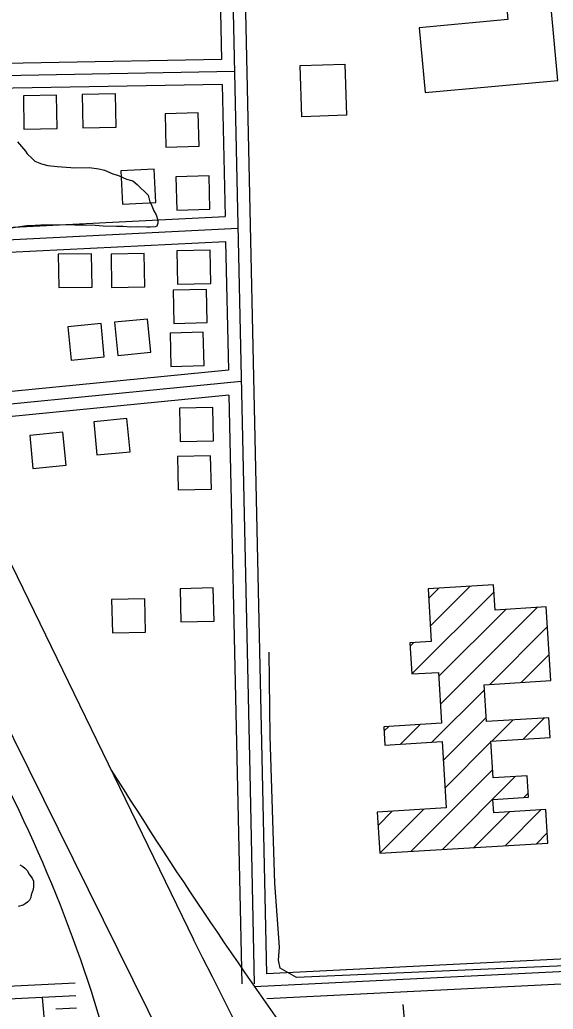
# Model space of a CAD drawing. Extents: x 3313442 to 3351311, y 721974 to 747360.
# Drawn here: x 3334293 to 3334934, y 736038 to 737227 of the extents above; entities that cross this region are included whole.
import ezdxf

# ---------------------------------------------------------------- set-up
doc = ezdxf.new("R2010")
doc.units = 0
for name, color, linetype in [('V-BLDG-OTLN', 7, 'Continuous'), ('V-ROAD-CNTR', 7, 'Continuous'), ('V-SITE-VEGE', 7, 'Continuous'), ('V-TOPO-SHOR', 7, 'Continuous')]:
    doc.layers.add(name, color=color, linetype=linetype)

msp = doc.modelspace()

# ---------------------------------------------------------------- linework, layer by layer
at = {"layer": 'V-BLDG-OTLN'}
for p, q in [((3334763.8, 736440.7), (3334862.6, 736539.4)), ((3334784.1, 736531.6), (3334796.3, 736543.8)), ((3334786.1, 736498.3), (3334833.9, 736546.1)), ((3334796, 736437.5), (3334876.8, 736518.2)), ((3334798.1, 736404.2), (3334914.4, 736520.5)), ((3334857.4, 736428.2), (3334926.8, 736497.6)), ((3334761.8, 736474), (3334766.3, 736478.5)), ((3334895.1, 736430.5), (3334928.8, 736464.2)), ((3334787.9, 736358.7), (3334851.1, 736421.8)), ((3334750.3, 736356.4), (3334773.8, 736379.9)), ((3334801.7, 736337.1), (3334853.1, 736388.5)), ((3334859.9, 736360), (3334885.4, 736385.5)), ((3334897.6, 736362.3), (3334923.1, 736387.8)), ((3334730.3, 736371.8), (3334736.1, 736377.6)), ((3334803.7, 736303.8), (3334858.9, 736359)), ((3334762.8, 736227.5), (3334860.9, 736325.7)), ((3334800.5, 736229.8), (3334888, 736317.4)), ((3334898.2, 736292.2), (3334903.8, 736297.8)), ((3334723.2, 736258.6), (3334740.3, 736275.7)), ((3334725.2, 736225.3), (3334778, 736278)), ((3334838.1, 736232.1), (3334881, 736275)), ((3334875.8, 736234.4), (3334918.7, 736277.3)), ((3334913.4, 736236.7), (3334926.5, 736249.8))]:
    msp.add_line(p, q, dxfattribs=at)
for points in [[(3334779.7, 737139.1), (3334939.1, 737153.7), (3334927, 737284.9), (3334874.2, 737280.1), (3334879.1, 737226.7), (3334772.6, 737216.9)], [(3334631.8, 737110.1), (3334629.7, 737171.5), (3334683.2, 737173.3), (3334685.2, 737111.9)], [(3334337.1, 737136), (3334297.1, 737135.2), (3334297.8, 737095.2), (3334337.8, 737096)], [(3334407.8, 737137.7), (3334367.8, 737136.9), (3334368.6, 737096.9), (3334408.6, 737097.7)], [(3334508.2, 737074.6), (3334507.3, 737114.6), (3334467.3, 737113.7), (3334468.2, 737073.7)], [(3334416.2, 737005.2), (3334456.2, 737007.2), (3334454.1, 737047.1), (3334414.2, 737045.1)], [(3334521.2, 736998.9), (3334520.4, 737038.9), (3334480.4, 737038), (3334481.3, 736998)], [(3334379, 736945.5), (3334339, 736944.8), (3334339.8, 736904.8), (3334379.8, 736905.5)], [(3334442.3, 736945.8), (3334402.4, 736945.1), (3334403.1, 736905.1), (3334443.1, 736905.9)], [(3334522.2, 736909.7), (3334521.4, 736949.7), (3334481.4, 736948.8), (3334482.3, 736908.8)], [(3334517.9, 736862.7), (3334517, 736902.7), (3334477, 736901.8), (3334477.9, 736861.8)], [(3334354.5, 736817.8), (3334394.3, 736821.7), (3334390.4, 736861.5), (3334350.6, 736857.6)], [(3334410.4, 736823.3), (3334450.2, 736827.2), (3334446.3, 736867), (3334406.5, 736863.1)], [(3334514.2, 736811.1), (3334513.3, 736851.1), (3334473.4, 736850.2), (3334474.2, 736810.2)], [(3334525.4, 736720.8), (3334524.6, 736760.8), (3334484.6, 736759.9), (3334485.4, 736719.9)], [(3334421.4, 736747.5), (3334381.6, 736743.6), (3334385.5, 736703.8), (3334425.3, 736707.7)], [(3334344.5, 736731.2), (3334304.7, 736727.3), (3334308.6, 736687.5), (3334348.4, 736691.4)], [(3334523, 736662.7), (3334522.1, 736702.7), (3334482.1, 736701.8), (3334483, 736661.8)], [(3334725.2, 736225.3), (3334927.3, 736237.5), (3334924.8, 736277.7), (3334862.2, 736273.9), (3334861.2, 736290), (3334904.1, 736292.6), (3334902.5, 736318.2), (3334861.6, 736315.7), (3334858.9, 736359.9), (3334930, 736364.2), (3334928.5, 736388.1), (3334853.4, 736383.5), (3334850.7, 736427.8), (3334930.7, 736432.7), (3334925.3, 736521.2), (3334863.9, 736517.5), (3334862, 736547.8), (3334783.4, 736543), (3334787.2, 736479.8), (3334761.6, 736478.2), (3334763.8, 736440.7), (3334795.7, 736442.6), (3334799.4, 736381.5), (3334730, 736377.2), (3334731.4, 736355.2), (3334800.4, 736359.4), (3334805.2, 736279.7), (3334722.2, 736274.6)], [(3334526.2, 736504), (3334525.3, 736544), (3334485.3, 736543.1), (3334486.2, 736503.1)], [(3334443.9, 736491), (3334443.1, 736531), (3334403.1, 736530.1), (3334404, 736490.1)]]:
    msp.add_lwpolyline(points, close=True, dxfattribs=at)
at = {"layer": 'V-ROAD-CNTR'}
for points in [[(3334543.9, 737473.8), (3334569.1, 736321.8), (3334574.4, 736068.6)], [(3334558.8, 737474.1), (3334584.1, 736322.1), (3334589.1, 736080.5)], [(3334532.4, 737312.5), (3334535.3, 737179)], [(3334535.3, 737179), (3334101.4, 737171)], [(3334550.6, 737164.3), (3334101.6, 737156)], [(3334536, 737149), (3334101.9, 737141.1)], [(3334536, 737149), (3334539.4, 736990.4)], [(3334181.3, 736972.4), (3334539.4, 736990.4)], [(3334182.1, 736957.4), (3334554.8, 736976.2)], [(3334182.8, 736942.4), (3334540.1, 736960.4)], [(3334540.1, 736960.4), (3334543.5, 736805.6)], [(3334543.5, 736805.6), (3333660.7, 736718.8)], [(3334558.8, 736792.1), (3333646, 736702.3)], [(3334544.1, 736775.6), (3333661.2, 736688.7)], [(3334544.1, 736775.6), (3334554.1, 736321.4), (3334559.4, 736068.3)], [(3334241.1, 736656.7), (3334501.6, 736121.7)], [(3335325.1, 734280), (3335107.9, 734700.5), (3334841.5, 735238.8), (3334213.4, 736507.9)], [(3335062.2, 736104), (3334589.1, 736080.5)], [(3335063, 736089), (3334574.4, 736064.8)], [(3335063.7, 736074), (3334589.7, 736050.5)], [(3334359.5, 736069.1), (3333856.7, 736044.2)], [(3334360.3, 736054.1), (3333857.5, 736029.2)], [(3334336.4, 735864.5), (3334319.9, 736052.1)], [(3334361, 736039.2), (3334336.2, 736037.9)]]:
    msp.add_lwpolyline(points, dxfattribs=at)
for centre, radius, start, end in [((3332705.2, 735516.6), 1759.4, 13.9156, 28.2986), ((3339912.2, 739780.5), 6503.3, 212.0813, 216.21576), ((3229842.2, 683205), 117276.4, 26.429631, 26.821534)]:
    msp.add_arc(centre, radius, start, end, dxfattribs=at)
at = {"layer": 'V-SITE-VEGE'}
for points in [[(3334290.1, 737080), (3334299.6, 737068.9), (3334301.5, 737065.6), (3334307.1, 737060.5), (3334310.9, 737056.8), (3334318.9, 737053.6), (3334326.4, 737051.7), (3334337.7, 737050.4), (3334354.1, 737049.2), (3334357.4, 737048.7), (3334376.1, 737048.9), (3334387.8, 737047.6), (3334394.4, 737045.7), (3334404.7, 737041.6), (3334411.3, 737039.3), (3334421.2, 737035.2), (3334428.7, 737032.9), (3334433.9, 737028.7), (3334447.1, 737015.7), (3334449.1, 737007.8), (3334450.5, 737005), (3334453.8, 736997), (3334456.7, 736992.4), (3334458.6, 736985.8), (3334458.6, 736982.1), (3334457.3, 736978.8), (3334455.4, 736977.8), (3334449.3, 736977.3), (3334445.6, 736977.3), (3334434.8, 736977.7), (3334426.3, 736977.6), (3334417, 736978.4), (3334409, 736978.4), (3334393.1, 736978.7), (3334383.2, 736979.6), (3334369.2, 736979.9), (3334358.9, 736979.9), (3334347.6, 736980.2), (3334318.1, 736980), (3334311.1, 736979.5), (3334301.2, 736978.9), (3334282, 736976.4)], [(3334302, 736204), (3334303.8, 736200.5), (3334307.7, 736195.2), (3334309.2, 736191.9), (3334309.2, 736185.4), (3334309, 736181.8), (3334306.3, 736175.3), (3334306.1, 736172), (3334304.3, 736169), (3334302, 736166.7), (3334299.3, 736164.6), (3334296.7, 736162.8), (3334291, 736161.5)], [(3334292.7, 736211.3), (3334296.6, 736209.3), (3334299, 736207.2), (3334302, 736204)]]:
    msp.add_lwpolyline(points, dxfattribs=at)
at = {"layer": 'V-TOPO-SHOR'}
for points in [[(3335021.4, 736093.4), (3334625.2, 736076.2), (3334605.5, 736087.3), (3334603.8, 736096.9), (3334604.8, 736112.4), (3334599.3, 736189.5), (3334593.5, 736366), (3334592.3, 736467)], [(3335034.2, 735745.3), (3334886.3, 735823), (3334829.2, 735863.8), (3334786.9, 735918.1), (3334757.6, 735999.5), (3334753.5, 736043.6)]]:
    msp.add_lwpolyline(points, dxfattribs=at)

doc.saveas('drawing.dxf')
